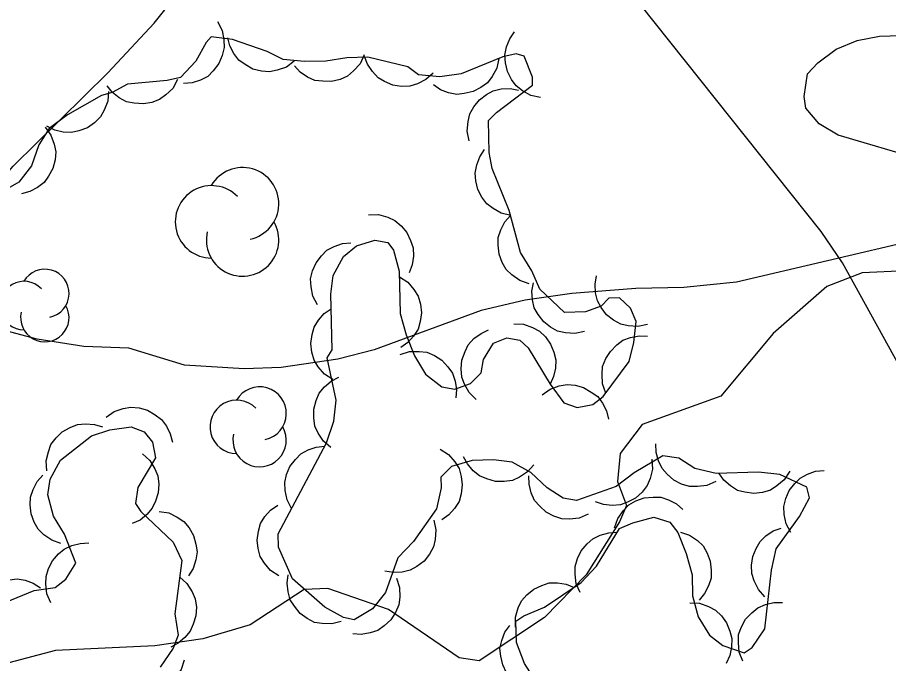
# Model space of a CAD drawing. Extents: x 336540 to 340074, y 5572036 to 5573747.
# Drawn here: x 337960.85 to 337997.82, y 5573446.65 to 5573474.07 of the extents above; entities that cross this region are included whole.
import ezdxf

# ---------------------------------------------------------------- set-up
doc = ezdxf.new("R2010")
doc.units = 0
for name, color, linetype in [('Niveau 2', 7, 'Continuous'), ('Niveau 22', 7, 'Continuous'), ('Niveau 44', 7, 'Continuous')]:
    doc.layers.add(name, color=color, linetype=linetype)

msp = doc.modelspace()

# ---------------------------------------------------------------- linework, layer by layer
at = {"layer": 'Niveau 2'}
for points in [[(337999.23, 5573468.03), (337995.67, 5573469.07), (337994.87, 5573469.56), (337994.3, 5573470.22), (337994.23, 5573470.72), (337994.37, 5573471.68), (337994.81, 5573472.15), (337995.59, 5573472.73), (337996.48, 5573473.09), (337997.43, 5573473.28), (337998.33, 5573473.3)], [(337998.55, 5573463.32), (337996.69, 5573463.23), (337995.19, 5573462.65), (337992.92, 5573460.65), (337990.69, 5573458), (337987.36, 5573456.8), (337986.42, 5573455.56), (337986.31, 5573454.38), (337986.7, 5573453.36), (337986.39, 5573452.67), (337984.98, 5573450.41)], [(337984.98, 5573450.41), (337983.22, 5573448.6), (337980.44, 5573446.76), (337979.59, 5573446.89), (337976.59, 5573448.95), (337974.02, 5573449.84), (337973.01, 5573449.79), (337970.72, 5573448.3), (337968.71, 5573447.7), (337966.68, 5573447.41), (337962.46, 5573447.2), (337959.98, 5573446.56)]]:
    msp.add_lwpolyline(points, dxfattribs=at)
at = {"layer": 'Niveau 22'}
for points in [[(337998.79, 5573458.35), (337995.86, 5573463.65), (337994.96, 5573464.98), (337987.26, 5573474.65), (337986.18, 5573476.29), (337984.9, 5573478.61), (337984.36, 5573479.11), (337982.94, 5573480.89), (337981.27, 5573482.8), (337978.1, 5573485.7), (337975.84, 5573487.47), (337973.87, 5573489.67), (337971.27, 5573493.54), (337970.11, 5573495.67), (337969.55, 5573497.17), (337968.98, 5573499.12), (337965.41, 5573502.99), (337962.43, 5573505.74)], [(337956.29, 5573461.84), (337957.76, 5573464.31), (337958.62, 5573465.37), (337960.67, 5573467.76), (337964.68, 5573471.72), (337966.65, 5573473.83), (337967.78, 5573475.26), (337969.13, 5573477.33), (337970.03, 5573479.14), (337971.35, 5573482.44), (337971.99, 5573487.76), (337972.11, 5573489.45), (337972.57, 5573491.65)], [(337999.08, 5573464.64), (337991.36, 5573462.83), (337989.12, 5573462.61), (337987.09, 5573462.57), (337984.37, 5573462.36), (337982.39, 5573462.07), (337980.53, 5573461.63), (337975.98, 5573459.97), (337974.45, 5573459.57), (337972.04, 5573459.21), (337970.47, 5573459.16), (337967.93, 5573459.31), (337965.57, 5573460.03), (337963.67, 5573460.1), (337961.68, 5573460.42), (337956.29, 5573461.84)]]:
    msp.add_lwpolyline(points, dxfattribs=at)
at = {"layer": 'Niveau 44'}
for points in [[(337969.33, 5573473.89), (337969.53, 5573473.52), (337969.6, 5573473.12), (337969.62, 5573472.79), (337969.53, 5573472.45), (337969.39, 5573472.11), (337969.15, 5573471.81), (337968.92, 5573471.57), (337968.61, 5573471.41), (337968.26, 5573471.29), (337967.9, 5573471.26)], [(337983.04, 5573470.67), (337982.63, 5573470.76), (337982.28, 5573470.96), (337982.01, 5573471.16), (337981.81, 5573471.44), (337981.64, 5573471.77), (337981.56, 5573472.15), (337981.53, 5573472.47), (337981.6, 5573472.82), (337981.74, 5573473.16), (337981.94, 5573473.46)], [(337975.23, 5573464.38), (337976.01, 5573464.62), (337976.57, 5573464.52), (337976.8, 5573464.19), (337977.05, 5573463.3), (337977.09, 5573461.5), (337977.34, 5573460.6), (337977.69, 5573459.71), (337978.16, 5573458.93), (337978.85, 5573458.39), (337979.41, 5573458.29), (337980.08, 5573458.53), (337980.52, 5573458.99), (337980.62, 5573459.55), (337981.05, 5573460.24), (337981.61, 5573460.48), (337982.17, 5573460.38), (337982.52, 5573460.05), (337983.45, 5573458.5), (337984.03, 5573457.72), (337984.6, 5573457.51), (337985.27, 5573457.64), (337985.71, 5573457.99), (337986.8, 5573459.47), (337987.01, 5573460.27), (337987.1, 5573461.17), (337986.86, 5573461.73), (337986.4, 5573462.17), (337985.95, 5573462.16), (337985.62, 5573461.81), (337984.95, 5573461.57), (337984.06, 5573461.55), (337983.02, 5573462.54), (337982.67, 5573463.32), (337982.2, 5573464.09), (337981.71, 5573465.88), (337980.99, 5573467.66), (337980.87, 5573468.34), (337980.84, 5573469.69), (337981.17, 5573470.03), (337982.71, 5573471.19), (337982.7, 5573471.53), (337982.35, 5573472.42), (337982.01, 5573472.53), (337981.45, 5573472.4), (337979.67, 5573471.68), (337978.77, 5573471.55), (337977.87, 5573471.64), (337977.41, 5573471.97), (337975.72, 5573472.38), (337974.82, 5573472.36), (337973.93, 5573472.22), (337973.03, 5573472.2), (337972.13, 5573472.29), (337971.44, 5573472.62), (337969.97, 5573473.14), (337969.07, 5573473.24), (337968.85, 5573473), (337968.42, 5573472.21), (337967.76, 5573471.52), (337967.2, 5573471.39), (337965.52, 5573471.24), (337964.86, 5573470.89), (337964.41, 5573470.76), (337962.97, 5573469.94), (337962.19, 5573469.36), (337961.76, 5573468.67), (337961.44, 5573467.77), (337960.9, 5573467.08), (337959.46, 5573466.26)], [(337972.59, 5573472.21), (337972.26, 5573471.96), (337971.87, 5573471.83), (337971.55, 5573471.76), (337971.2, 5573471.79), (337970.84, 5573471.88), (337970.51, 5573472.07), (337970.24, 5573472.25), (337970.03, 5573472.54), (337969.86, 5573472.86), (337969.77, 5573473.21)], [(337975.56, 5573472.48), (337975.39, 5573472.1), (337975.11, 5573471.8), (337974.86, 5573471.58), (337974.54, 5573471.44), (337974.18, 5573471.35), (337973.8, 5573471.36), (337973.47, 5573471.4), (337973.15, 5573471.54), (337972.85, 5573471.75), (337972.6, 5573472.01)], [(337978.49, 5573471.71), (337978.18, 5573471.43), (337977.82, 5573471.25), (337977.5, 5573471.15), (337977.15, 5573471.14), (337976.78, 5573471.2), (337976.43, 5573471.35), (337976.15, 5573471.51), (337975.91, 5573471.77), (337975.7, 5573472.08), (337975.58, 5573472.41)], [(337981.28, 5573472.33), (337981.19, 5573471.92), (337980.99, 5573471.57), (337980.8, 5573471.3), (337980.51, 5573471.09), (337980.19, 5573470.92), (337979.81, 5573470.84), (337979.49, 5573470.8), (337979.14, 5573470.87), (337978.8, 5573471), (337978.5, 5573471.21)], [(337967.64, 5573471.43), (337967.44, 5573471.06), (337967.15, 5573470.78), (337966.88, 5573470.58), (337966.55, 5573470.46), (337966.19, 5573470.4), (337965.8, 5573470.43), (337965.48, 5573470.49), (337965.17, 5573470.66), (337964.88, 5573470.88), (337964.65, 5573471.16)], [(337964.71, 5573470.93), (337964.68, 5573470.51), (337964.53, 5573470.14), (337964.37, 5573469.85), (337964.12, 5573469.6), (337963.82, 5573469.39), (337963.45, 5573469.26), (337963.14, 5573469.18), (337962.79, 5573469.2), (337962.43, 5573469.29), (337962.1, 5573469.45)], [(337980.02, 5573468.84), (337979.93, 5573469.25), (337979.97, 5573469.65), (337980.04, 5573469.98), (337980.21, 5573470.28), (337980.45, 5573470.57), (337980.75, 5573470.8), (337981.04, 5573470.96), (337981.38, 5573471.04), (337981.75, 5573471.06), (337982.11, 5573470.99)], [(337962.02, 5573469.41), (337962.27, 5573469.08), (337962.41, 5573468.69), (337962.47, 5573468.37), (337962.45, 5573468.02), (337962.35, 5573467.66), (337962.17, 5573467.33), (337961.98, 5573467.06), (337961.7, 5573466.85), (337961.37, 5573466.68), (337961.02, 5573466.59)], [(337981.79, 5573465.67), (337981.38, 5573465.76), (337981.03, 5573465.96), (337980.76, 5573466.16), (337980.55, 5573466.44), (337980.39, 5573466.77), (337980.3, 5573467.14), (337980.27, 5573467.46), (337980.34, 5573467.81), (337980.47, 5573468.16), (337980.67, 5573468.46)], [(337975.75, 5573465.69), (337976.17, 5573465.7), (337976.56, 5573465.59), (337976.86, 5573465.45), (337977.13, 5573465.23), (337977.37, 5573464.94), (337977.53, 5573464.6), (337977.64, 5573464.29), (337977.65, 5573463.94), (337977.6, 5573463.57), (337977.47, 5573463.23)], [(337982.56, 5573462.77), (337982.17, 5573462.91), (337981.83, 5573463.14), (337981.59, 5573463.37), (337981.42, 5573463.67), (337981.29, 5573464.02), (337981.25, 5573464.4), (337981.25, 5573464.73), (337981.36, 5573465.06), (337981.53, 5573465.39), (337981.77, 5573465.67)], [(337973.58, 5573461.87), (337973.38, 5573462.24), (337973.31, 5573462.64), (337973.29, 5573462.97), (337973.37, 5573463.31), (337973.52, 5573463.65), (337973.75, 5573463.95), (337973.98, 5573464.19), (337974.29, 5573464.35), (337974.64, 5573464.47), (337975, 5573464.51)], [(337982.72, 5573446.1), (337982.37, 5573446.66), (337982.02, 5573447.55), (337981.99, 5573448.45), (337982.33, 5573448.68), (337983.22, 5573449.04), (337984.77, 5573450.09), (337985.42, 5573450.78), (337986.4, 5573452.38), (337986.96, 5573452.62), (337987.85, 5573452.86), (337988.53, 5573452.65), (337988.87, 5573452.21), (337989.23, 5573451.32), (337989.48, 5573450.42), (337989.5, 5573449.52), (337989.74, 5573448.63), (337990.21, 5573447.85), (337990.78, 5573447.42), (337991.69, 5573447.1), (337992.02, 5573447.33), (337992.56, 5573448.13), (337992.84, 5573450.62), (337993.05, 5573451.52), (337994.03, 5573452.89), (337994.46, 5573453.69), (337994.34, 5573454.14), (337993.2, 5573454.68), (337992.3, 5573454.77), (337990.5, 5573454.72), (337989.6, 5573454.93), (337988.91, 5573455.36), (337988.24, 5573455.46), (337987.02, 5573454.75), (337986.25, 5573454.17), (337984.57, 5573453.57), (337984.01, 5573453.67), (337983.33, 5573454.11), (337982.64, 5573454.76), (337981.84, 5573455.2), (337981.05, 5573455.29), (337980.15, 5573455.27), (337979.26, 5573455.02), (337978.82, 5573454.56), (337978.83, 5573454.11), (337978.63, 5573453.21), (337977.65, 5573451.83), (337976.99, 5573451.14), (337976.46, 5573449.67), (337975.92, 5573448.98), (337975.14, 5573448.51), (337974.69, 5573448.61), (337973.89, 5573449.05), (337972.52, 5573450.25), (337971.92, 5573451.59), (337971.91, 5573452.15), (337973.96, 5573456.02), (337974.27, 5573456.93), (337974.37, 5573457.83), (337973.99, 5573459.62), (337974.2, 5573459.97), (337974.15, 5573462.33), (337974.25, 5573463.12), (337974.68, 5573463.92), (337975.23, 5573464.38)], [(337977.06, 5573463.06), (337977.41, 5573462.83), (337977.67, 5573462.52), (337977.85, 5573462.24), (337977.95, 5573461.9), (337977.99, 5573461.54), (337977.93, 5573461.16), (337977.85, 5573460.84), (337977.66, 5573460.54), (337977.42, 5573460.27), (337977.12, 5573460.06)], [(337987.59, 5573461.04), (337987.18, 5573460.95), (337986.77, 5573460.98), (337986.45, 5573461.05), (337986.14, 5573461.22), (337985.85, 5573461.45), (337985.62, 5573461.76), (337985.46, 5573462.04), (337985.38, 5573462.38), (337985.36, 5573462.75), (337985.42, 5573463.11)], [(337984.91, 5573460.74), (337984.5, 5573460.65), (337984.1, 5573460.68), (337983.77, 5573460.75), (337983.47, 5573460.92), (337983.18, 5573461.15), (337982.95, 5573461.46), (337982.78, 5573461.74), (337982.7, 5573462.08), (337982.68, 5573462.45), (337982.74, 5573462.81)], [(337974.23, 5573458.71), (337973.88, 5573458.93), (337973.61, 5573459.24), (337973.44, 5573459.52), (337973.34, 5573459.86), (337973.3, 5573460.23), (337973.35, 5573460.61), (337973.44, 5573460.92), (337973.62, 5573461.22), (337973.87, 5573461.5), (337974.16, 5573461.71)], [(337980.32, 5573457.86), (337980.02, 5573458.15), (337979.82, 5573458.5), (337979.7, 5573458.81), (337979.67, 5573459.16), (337979.71, 5573459.53), (337979.84, 5573459.89), (337979.98, 5573460.18), (337980.22, 5573460.44), (337980.52, 5573460.66), (337980.84, 5573460.81)], [(337981.91, 5573461.07), (337982.32, 5573461.05), (337982.71, 5573460.91), (337983, 5573460.76), (337983.25, 5573460.51), (337983.47, 5573460.21), (337983.61, 5573459.86), (337983.69, 5573459.54), (337983.68, 5573459.19), (337983.6, 5573458.83), (337983.45, 5573458.5)], [(337985.81, 5573458.13), (337985.67, 5573458.52), (337985.66, 5573458.93), (337985.68, 5573459.26), (337985.81, 5573459.59), (337986.01, 5573459.9), (337986.28, 5573460.17), (337986.54, 5573460.37), (337986.87, 5573460.49), (337987.23, 5573460.56), (337987.59, 5573460.55)], [(337977.09, 5573459.77), (337977.49, 5573459.9), (337977.89, 5573459.9), (337978.22, 5573459.86), (337978.55, 5573459.73), (337978.85, 5573459.52), (337979.11, 5573459.24), (337979.31, 5573458.98), (337979.42, 5573458.64), (337979.48, 5573458.28), (337979.45, 5573457.92)], [(337974.15, 5573455.82), (337973.83, 5573456.09), (337973.61, 5573456.43), (337973.47, 5573456.73), (337973.42, 5573457.08), (337973.43, 5573457.45), (337973.53, 5573457.82), (337973.65, 5573458.12), (337973.88, 5573458.39), (337974.16, 5573458.63), (337974.48, 5573458.8)], [(337983.12, 5573458.06), (337983.46, 5573458.3), (337983.84, 5573458.43), (337984.17, 5573458.49), (337984.52, 5573458.46), (337984.87, 5573458.36), (337985.2, 5573458.17), (337985.47, 5573457.98), (337985.68, 5573457.7), (337985.85, 5573457.37), (337985.93, 5573457.02)], [(337964.61, 5573457.1), (337964.95, 5573457.34), (337965.33, 5573457.47), (337965.66, 5573457.53), (337966.01, 5573457.5), (337966.36, 5573457.4), (337966.69, 5573457.2), (337966.96, 5573457.01), (337967.17, 5573456.73), (337967.33, 5573456.4), (337967.42, 5573456.05)], [(337960.11, 5573449.15), (337961.56, 5573449.75), (337962.45, 5573449.88), (337962.9, 5573450.23), (337963.33, 5573450.91), (337962.85, 5573452.14), (337962.38, 5573452.91), (337962.14, 5573453.81), (337962.24, 5573454.48), (337962.67, 5573455.28), (337963.99, 5573456.32), (337964.77, 5573456.57), (337965.67, 5573456.7), (337966.23, 5573456.49), (337966.58, 5573456.05), (337966.71, 5573455.38), (337965.95, 5573454.12), (337965.85, 5573453.44), (337966.09, 5573453.11), (337967.46, 5573451.8), (337967.82, 5573451.02), (337967.53, 5573448.76), (337967.67, 5573447.86), (337967.45, 5573447.3), (337966.91, 5573446.5)], [(337962.1, 5573454.83), (337962.07, 5573455.25), (337962.16, 5573455.64), (337962.27, 5573455.95), (337962.49, 5573456.23), (337962.75, 5573456.49), (337963.09, 5573456.67), (337963.39, 5573456.8), (337963.74, 5573456.83), (337964.11, 5573456.8), (337964.46, 5573456.69)], [(337990.48, 5573454.38), (337990.1, 5573454.21), (337989.7, 5573454.16), (337989.37, 5573454.16), (337989.03, 5573454.27), (337988.7, 5573454.43), (337988.42, 5573454.69), (337988.2, 5573454.93), (337988.05, 5573455.25), (337987.95, 5573455.61), (337987.94, 5573455.97)], [(337972.48, 5573453.23), (337972.29, 5573453.6), (337972.21, 5573454), (337972.19, 5573454.33), (337972.27, 5573454.67), (337972.41, 5573455.01), (337972.64, 5573455.31), (337972.87, 5573455.55), (337973.18, 5573455.72), (337973.53, 5573455.84), (337973.89, 5573455.88)], [(337978.79, 5573455.75), (337979.14, 5573455.52), (337979.41, 5573455.21), (337979.59, 5573454.93), (337979.68, 5573454.59), (337979.72, 5573454.23), (337979.67, 5573453.85), (337979.59, 5573453.53), (337979.4, 5573453.23), (337979.15, 5573452.96), (337978.86, 5573452.75)], [(337966.16, 5573455.55), (337966.47, 5573455.27), (337966.68, 5573454.92), (337966.81, 5573454.62), (337966.85, 5573454.27), (337966.82, 5573453.9), (337966.71, 5573453.54), (337966.57, 5573453.24), (337966.34, 5573452.98), (337966.05, 5573452.74), (337965.72, 5573452.59)], [(337982.76, 5573455.09), (337982.49, 5573454.78), (337982.15, 5573454.56), (337981.85, 5573454.42), (337981.5, 5573454.37), (337981.13, 5573454.38), (337980.76, 5573454.49), (337980.46, 5573454.61), (337980.19, 5573454.83), (337979.95, 5573455.12), (337979.78, 5573455.43)], [(337987.77, 5573455.32), (337987.79, 5573454.9), (337987.7, 5573454.51), (337987.57, 5573454.2), (337987.36, 5573453.92), (337987.08, 5573453.67), (337986.74, 5573453.5), (337986.44, 5573453.38), (337986.09, 5573453.36), (337985.72, 5573453.4), (337985.38, 5573453.51)], [(337993.66, 5573452.21), (337993.47, 5573452.58), (337993.39, 5573452.98), (337993.37, 5573453.31), (337993.46, 5573453.65), (337993.6, 5573453.99), (337993.84, 5573454.29), (337994.06, 5573454.52), (337994.37, 5573454.69), (337994.72, 5573454.81), (337995.08, 5573454.85)], [(337962.69, 5573451.74), (337962.3, 5573451.88), (337961.97, 5573452.12), (337961.73, 5573452.35), (337961.55, 5573452.65), (337961.43, 5573453), (337961.39, 5573453.38), (337961.4, 5573453.71), (337961.51, 5573454.04), (337961.68, 5573454.37), (337961.92, 5573454.64)], [(337985.07, 5573452.99), (337984.68, 5573452.82), (337984.28, 5573452.78), (337983.95, 5573452.79), (337983.61, 5573452.9), (337983.29, 5573453.07), (337983.01, 5573453.33), (337982.79, 5573453.57), (337982.65, 5573453.9), (337982.56, 5573454.26), (337982.55, 5573454.62)], [(337993.62, 5573454.81), (337993.39, 5573454.45), (337993.08, 5573454.19), (337992.81, 5573454.01), (337992.47, 5573453.91), (337992.1, 5573453.87), (337991.72, 5573453.92), (337991.4, 5573454), (337991.11, 5573454.19), (337990.83, 5573454.43), (337990.62, 5573454.72)], [(337986.19, 5573452.41), (337986.32, 5573452.81), (337986.56, 5573453.14), (337986.79, 5573453.38), (337987.09, 5573453.55), (337987.44, 5573453.68), (337987.82, 5573453.71), (337988.15, 5573453.71), (337988.48, 5573453.6), (337988.81, 5573453.43), (337989.08, 5573453.19)], [(337966.86, 5573453.11), (337967.27, 5573453.04), (337967.63, 5573452.86), (337967.91, 5573452.68), (337968.13, 5573452.41), (337968.32, 5573452.09), (337968.42, 5573451.72), (337968.47, 5573451.39), (337968.41, 5573451.05), (337968.3, 5573450.69), (337968.11, 5573450.38)], [(337971.94, 5573450.37), (337971.59, 5573450.6), (337971.33, 5573450.91), (337971.15, 5573451.19), (337971.06, 5573451.53), (337971.02, 5573451.89), (337971.08, 5573452.27), (337971.16, 5573452.59), (337971.35, 5573452.89), (337971.59, 5573453.16), (337971.89, 5573453.37)], [(337978.51, 5573452.73), (337978.6, 5573452.33), (337978.57, 5573451.92), (337978.5, 5573451.6), (337978.33, 5573451.29), (337978.1, 5573451), (337977.79, 5573450.77), (337977.51, 5573450.61), (337977.17, 5573450.53), (337976.8, 5573450.51), (337976.44, 5573450.57)], [(337992.57, 5573449.48), (337992.29, 5573449.79), (337992.11, 5573450.16), (337992.01, 5573450.47), (337992, 5573450.82), (337992.05, 5573451.19), (337992.2, 5573451.54), (337992.36, 5573451.83), (337992.61, 5573452.07), (337992.92, 5573452.28), (337993.26, 5573452.4)], [(337984.73, 5573449.66), (337984.56, 5573450.04), (337984.51, 5573450.44), (337984.51, 5573450.77), (337984.61, 5573451.11), (337984.77, 5573451.44), (337985.03, 5573451.73), (337985.27, 5573451.95), (337985.58, 5573452.1), (337985.94, 5573452.2), (337986.3, 5573452.22)], [(337988.98, 5573452.23), (337989.37, 5573452.1), (337989.7, 5573451.87), (337989.94, 5573451.64), (337990.12, 5573451.34), (337990.25, 5573450.99), (337990.29, 5573450.61), (337990.29, 5573450.28), (337990.18, 5573449.95), (337990.01, 5573449.62), (337989.78, 5573449.34)], [(337962.27, 5573449.23), (337962.1, 5573449.61), (337962.05, 5573450.02), (337962.06, 5573450.35), (337962.16, 5573450.68), (337962.33, 5573451.01), (337962.59, 5573451.3), (337962.83, 5573451.51), (337963.15, 5573451.66), (337963.51, 5573451.75), (337963.87, 5573451.77)], [(337959.05, 5573448.71), (337959.14, 5573449.12), (337959.33, 5573449.48), (337959.53, 5573449.75), (337959.81, 5573449.96), (337960.13, 5573450.13), (337960.51, 5573450.21), (337960.83, 5573450.25), (337961.18, 5573450.19), (337961.52, 5573450.06), (337961.83, 5573449.86)], [(337967.73, 5573450.33), (337968.04, 5573450.05), (337968.26, 5573449.7), (337968.39, 5573449.4), (337968.44, 5573449.05), (337968.42, 5573448.68), (337968.31, 5573448.32), (337968.18, 5573448.02), (337967.95, 5573447.75), (337967.67, 5573447.51), (337967.35, 5573447.35)], [(337974.59, 5573448.44), (337974.19, 5573448.33), (337973.78, 5573448.35), (337973.45, 5573448.4), (337973.14, 5573448.56), (337972.84, 5573448.78), (337972.6, 5573449.08), (337972.42, 5573449.35), (337972.33, 5573449.69), (337972.29, 5573450.06), (337972.33, 5573450.41)], [(337976.93, 5573450.28), (337977.06, 5573449.88), (337977.07, 5573449.47), (337977.03, 5573449.14), (337976.89, 5573448.82), (337976.69, 5573448.51), (337976.41, 5573448.25), (337976.14, 5573448.06), (337975.81, 5573447.95), (337975.44, 5573447.89), (337975.08, 5573447.91)], [(337981.98, 5573448.2), (337981.98, 5573448.62), (337982.1, 5573449.01), (337982.24, 5573449.31), (337982.47, 5573449.57), (337982.76, 5573449.81), (337983.1, 5573449.97), (337983.41, 5573450.07), (337983.77, 5573450.07), (337984.13, 5573450.02), (337984.47, 5573449.88)], [(337989.38, 5573449.23), (337989.79, 5573449.21), (337990.18, 5573449.07), (337990.47, 5573448.92), (337990.72, 5573448.68), (337990.94, 5573448.38), (337991.08, 5573448.02), (337991.17, 5573447.71), (337991.15, 5573447.35), (337991.08, 5573446.99), (337990.92, 5573446.66)], [(337991.63, 5573446.75), (337991.47, 5573447.14), (337991.44, 5573447.55), (337991.45, 5573447.88), (337991.57, 5573448.21), (337991.75, 5573448.53), (337992.01, 5573448.81), (337992.26, 5573449.02), (337992.59, 5573449.15), (337992.95, 5573449.24), (337993.31, 5573449.24)], [(337982.83, 5573445.48), (337982.43, 5573445.57), (337982.07, 5573445.77), (337981.81, 5573445.97), (337981.6, 5573446.26), (337981.44, 5573446.59), (337981.36, 5573446.96), (337981.32, 5573447.29), (337981.4, 5573447.63), (337981.53, 5573447.98), (337981.74, 5573448.27)], [(337967.92, 5573446.79), (337967.8, 5573446.4), (337967.56, 5573446.06), (337967.34, 5573445.82), (337967.04, 5573445.64), (337966.69, 5573445.5), (337966.31, 5573445.46), (337965.99, 5573445.46), (337965.65, 5573445.56), (337965.32, 5573445.73), (337965.04, 5573445.96)]]:
    msp.add_lwpolyline(points, dxfattribs=at)
for centre, radius, start, end in [((337970.402, 5573466.163), 1.537, 282.2692, 149.7263), ((337969.08, 5573465.395), 1.537, 44.1154, 269.804), ((337970.402, 5573464.626), 1.537, 166.9369, 29.6212), ((337962.009, 5573462.357), 1.028, 282.2692, 149.7263), ((337961.125, 5573461.843), 1.028, 44.1154, 269.804), ((337962.009, 5573461.33), 1.028, 166.9369, 29.6212), ((337971.123, 5573457.262), 1.132, 282.2692, 149.7263), ((337970.149, 5573456.696), 1.132, 44.1154, 269.804), ((337971.123, 5573456.13), 1.132, 166.9369, 29.6212)]:
    msp.add_arc(centre, radius, start, end, dxfattribs=at)

doc.saveas('drawing.dxf')
